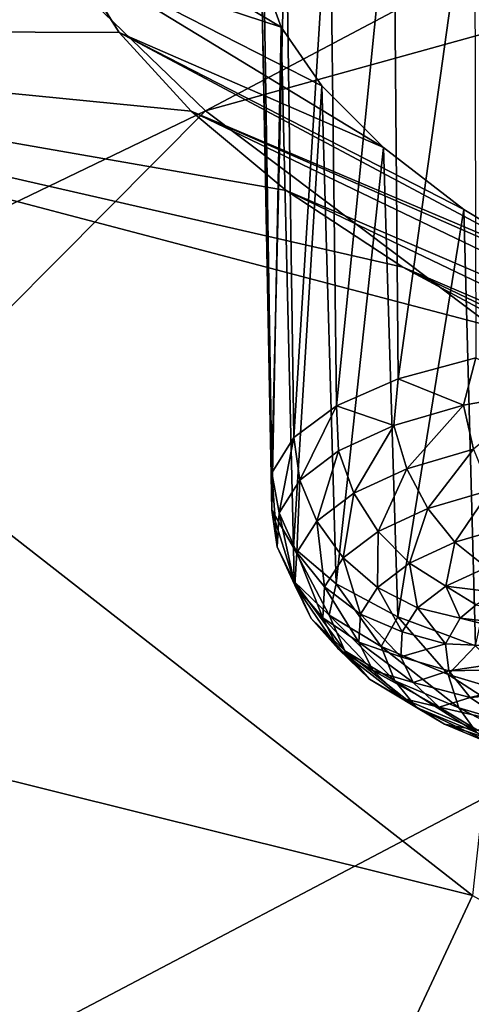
# Model space of a CAD drawing. Header units: metres. Extents: x -106 to 264, y -111 to 81.
# Tile 210 of 549: x 149.85 to 151.14, y 10.02 to 12.83. Entities that reach past the tile are written whole.
import ezdxf

# ---------------------------------------------------------------- set-up
doc = ezdxf.new("R2010")
doc.units = ezdxf.units.M
doc.layers.add('solid_20422013', color=7, linetype='CONTINUOUS')

msp = doc.modelspace()

# ---------------------------------------------------------------- linework, layer by layer
at = {"layer": 'solid_20422013'}
for points in [[(157.010269, 16.081339, 221.511703), (148.874786, 14.023775, 219.729935), (150.379654, 12.571733, 223.763138)], [(158.587997, 14.851293, 224.928284), (157.010269, 16.081339, 221.511703), (150.379654, 12.571733, 223.763138)], [(158.587997, 14.851293, 224.928284), (150.379654, 12.571733, 223.763138), (152.243195, 11.16824, 227.661499)], [(150.132568, 12.796078, 187.110611), (147.973724, 12.804389, 189.046768), (149.214325, 14.241098, 185.056152)], [(150.002182, 13.006557, 186.797424), (150.132568, 12.796078, 187.110611), (149.214325, 14.241098, 185.056152)], [(150.379654, 12.571733, 223.763138), (148.874786, 14.023775, 219.729935), (143.360107, 9.186028, 224.577774)], [(150.753464, 11.7282, 185.04657), (150.734573, 13.300135, 185.593689), (150.916183, 13.353396, 185.34111)], [(150.929581, 11.805526, 184.816528), (150.753464, 11.7282, 185.04657), (150.916183, 13.353396, 185.34111)], [(150.929581, 11.805526, 184.816528), (150.916183, 13.353396, 185.34111), (151.147659, 13.37044, 185.119247)], [(151.152206, 11.865644, 184.624832), (150.929581, 11.805526, 184.816528), (151.147659, 13.37044, 185.119247)], [(150.631546, 11.637046, 185.304932), (150.609283, 13.215879, 185.865662), (150.734573, 13.300135, 185.593689)], [(150.753464, 11.7282, 185.04657), (150.631546, 11.637046, 185.304932), (150.734573, 13.300135, 185.593689)], [(150.569153, 11.536047, 185.580307), (150.544006, 13.102775, 186.1427), (150.609283, 13.215879, 185.865662)], [(150.569153, 11.536047, 185.580307), (150.609283, 13.215879, 185.865662), (150.631546, 11.637046, 185.304932)], [(150.59549, 12.811623, 186.684906), (150.002182, 13.006557, 186.797424), (149.943802, 13.198815, 186.462372)], [(150.539124, 12.966676, 186.420212), (150.59549, 12.811623, 186.684906), (149.943802, 13.198815, 186.462372)], [(150.569153, 11.536047, 185.580307), (150.539124, 12.966676, 186.420212), (150.544006, 13.102775, 186.1427)], [(150.887604, 12.467198, 187.139801), (150.132568, 12.796078, 187.110611), (150.002182, 13.006557, 186.797424)], [(150.711823, 12.643232, 186.927124), (150.887604, 12.467198, 187.139801), (150.002182, 13.006557, 186.797424)], [(150.59549, 12.811623, 186.684906), (150.711823, 12.643232, 186.927124), (150.002182, 13.006557, 186.797424)], [(150.569016, 11.429618, 185.860641), (150.59549, 12.811623, 186.684906), (150.539124, 12.966676, 186.420212)], [(150.569153, 11.536047, 185.580307), (150.569016, 11.429618, 185.860641), (150.539124, 12.966676, 186.420212)], [(147.086685, 11.337947, 193.119965), (147.973724, 12.804389, 189.046768), (151.142365, 10.326962, 191.521591)], [(151.316467, 11.923849, 187.904587), (151.142365, 10.326962, 191.521591), (147.973724, 12.804389, 189.046768)], [(150.943039, 12.124381, 187.799713), (151.316467, 11.923849, 187.904587), (147.973724, 12.804389, 189.046768)], [(150.609665, 12.34407, 187.627319), (150.943039, 12.124381, 187.799713), (147.973724, 12.804389, 189.046768)], [(150.338623, 12.571033, 187.392426), (150.609665, 12.34407, 187.627319), (147.973724, 12.804389, 189.046768)], [(150.132568, 12.796078, 187.110611), (150.338623, 12.571033, 187.392426), (147.973724, 12.804389, 189.046768)], [(151.391068, 12.125074, 187.426514), (150.338623, 12.571033, 187.392426), (150.132568, 12.796078, 187.110611)], [(151.117355, 12.290078, 187.309296), (151.391068, 12.125074, 187.426514), (150.132568, 12.796078, 187.110611)], [(150.887604, 12.467198, 187.139801), (151.117355, 12.290078, 187.309296), (150.132568, 12.796078, 187.110611)], [(150.569016, 11.429618, 185.860641), (150.631134, 11.32241, 186.133728), (150.59549, 12.811623, 186.684906)], [(150.631134, 11.32241, 186.133728), (150.711823, 12.643232, 186.927124), (150.59549, 12.811623, 186.684906)], [(150.631134, 11.32241, 186.133728), (150.752808, 11.219109, 186.387589), (150.711823, 12.643232, 186.927124)], [(150.752808, 11.219109, 186.387589), (150.887604, 12.467198, 187.139801), (150.711823, 12.643232, 186.927124)], [(150.379654, 12.571733, 223.763138), (143.360107, 9.186028, 224.577774), (145.421387, 7.576031, 229.049728)], [(152.243195, 11.16824, 227.661499), (150.379654, 12.571733, 223.763138), (145.421387, 7.576031, 229.049728)], [(150.338623, 12.571033, 187.392426), (152.503052, 11.530193, 187.764069), (150.609665, 12.34407, 187.627319)], [(151.697083, 11.975579, 187.482285), (152.503052, 11.530193, 187.764069), (150.338623, 12.571033, 187.392426)], [(151.391068, 12.125074, 187.426514), (151.697083, 11.975579, 187.482285), (150.338623, 12.571033, 187.392426)], [(150.752808, 11.219109, 186.387589), (150.928711, 11.124228, 186.611145), (150.887604, 12.467198, 187.139801)], [(150.928711, 11.124228, 186.611145), (151.117355, 12.290078, 187.309296), (150.887604, 12.467198, 187.139801)], [(150.609665, 12.34407, 187.627319), (152.503052, 11.530193, 187.764069), (152.113892, 11.621739, 187.883499)], [(150.609665, 12.34407, 187.627319), (152.113892, 11.621739, 187.883499), (150.943039, 12.124381, 187.799713)], [(150.928711, 11.124228, 186.611145), (151.151138, 11.041917, 186.794632), (151.117355, 12.290078, 187.309296)], [(151.151138, 11.041917, 186.794632), (151.391068, 12.125074, 187.426514), (151.117355, 12.290078, 187.309296)], [(150.943039, 12.124381, 187.799713), (152.113892, 11.621739, 187.883499), (151.712387, 11.75531, 187.930038)], [(150.943039, 12.124381, 187.799713), (151.712387, 11.75531, 187.930038), (151.316467, 11.923849, 187.904587)], [(151.116379, 11.730005, 184.631088), (150.929581, 11.805526, 184.816528), (151.152206, 11.865644, 184.624832)], [(151.34874, 11.771272, 184.487579), (151.116379, 11.730005, 184.631088), (151.152206, 11.865644, 184.624832)], [(150.91748, 11.671978, 184.813721), (150.753464, 11.7282, 185.04657), (150.929581, 11.805526, 184.816528)], [(151.116379, 11.730005, 184.631088), (150.91748, 11.671978, 184.813721), (150.929581, 11.805526, 184.816528)], [(151.145599, 11.603844, 184.631317), (151.116379, 11.730005, 184.631088), (151.34874, 11.771272, 184.487579)], [(150.649033, 11.515121, 185.267075), (150.631546, 11.637046, 185.304932), (150.753464, 11.7282, 185.04657)], [(150.759674, 11.599421, 185.028458), (150.649033, 11.515121, 185.267075), (150.753464, 11.7282, 185.04657)], [(150.91748, 11.671978, 184.813721), (150.759674, 11.599421, 185.028458), (150.753464, 11.7282, 185.04657)], [(150.954788, 11.548176, 184.806519), (150.91748, 11.671978, 184.813721), (151.116379, 11.730005, 184.631088)], [(151.145599, 11.603844, 184.631317), (150.954788, 11.548176, 184.806519), (151.116379, 11.730005, 184.631088)], [(150.803391, 11.478568, 185.012543), (150.759674, 11.599421, 185.028458), (150.91748, 11.671978, 184.813721)], [(150.954788, 11.548176, 184.806519), (150.803391, 11.478568, 185.012543), (150.91748, 11.671978, 184.813721)], [(150.589798, 11.422319, 185.520386), (150.569153, 11.536047, 185.580307), (150.631546, 11.637046, 185.304932)], [(150.649033, 11.515121, 185.267075), (150.589798, 11.422319, 185.520386), (150.631546, 11.637046, 185.304932)], [(151.014267, 11.434253, 184.822479), (150.954788, 11.548176, 184.806519), (151.145599, 11.603844, 184.631317)], [(151.193054, 11.486412, 184.65831), (151.014267, 11.434253, 184.822479), (151.145599, 11.603844, 184.631317)], [(150.759674, 11.599421, 185.028458), (150.69725, 11.397696, 185.241455), (150.649033, 11.515121, 185.267075)], [(150.803391, 11.478568, 185.012543), (150.69725, 11.397696, 185.241455), (150.759674, 11.599421, 185.028458)], [(150.872406, 11.369031, 185.015503), (150.803391, 11.478568, 185.012543), (150.954788, 11.548176, 184.806519)], [(151.014267, 11.434253, 184.822479), (150.872406, 11.369031, 185.015503), (150.954788, 11.548176, 184.806519)], [(150.584259, 11.324582, 185.778641), (150.569016, 11.429618, 185.860641), (150.569153, 11.536047, 185.580307)], [(150.589798, 11.422319, 185.520386), (150.584259, 11.324582, 185.778641), (150.569153, 11.536047, 185.580307)], [(150.640427, 11.308666, 185.484467), (150.589798, 11.422319, 185.520386), (150.649033, 11.515121, 185.267075)], [(150.69725, 11.397696, 185.241455), (150.640427, 11.308666, 185.484467), (150.649033, 11.515121, 185.267075)], [(150.803391, 11.478568, 185.012543), (150.772949, 11.293255, 185.229996), (150.69725, 11.397696, 185.241455)], [(150.872406, 11.369031, 185.015503), (150.772949, 11.293255, 185.229996), (150.803391, 11.478568, 185.012543)], [(151.091919, 11.337851, 184.860504), (151.014267, 11.434253, 184.822479), (151.193054, 11.486412, 184.65831)], [(151.255554, 11.385588, 184.710251), (151.091919, 11.337851, 184.860504), (151.193054, 11.486412, 184.65831)], [(150.632614, 11.225664, 186.031952), (150.631134, 11.32241, 186.133728), (150.569016, 11.429618, 185.860641)], [(150.584259, 11.324582, 185.778641), (150.632614, 11.225664, 186.031952), (150.569016, 11.429618, 185.860641)], [(150.635101, 11.214901, 185.732224), (150.584259, 11.324582, 185.778641), (150.589798, 11.422319, 185.520386)], [(150.640427, 11.308666, 185.484467), (150.635101, 11.214901, 185.732224), (150.589798, 11.422319, 185.520386)], [(150.962097, 11.278159, 185.03717), (150.872406, 11.369031, 185.015503), (151.014267, 11.434253, 184.822479)], [(151.091919, 11.337851, 184.860504), (150.962097, 11.278159, 185.03717), (151.014267, 11.434253, 184.822479)], [(150.719711, 11.209837, 185.457687), (150.640427, 11.308666, 185.484467), (150.69725, 11.397696, 185.241455)], [(150.772949, 11.293255, 185.229996), (150.719711, 11.209837, 185.457687), (150.69725, 11.397696, 185.241455)], [(151.182556, 11.265436, 184.91806), (151.091919, 11.337851, 184.860504), (151.255554, 11.385588, 184.710251)], [(150.872406, 11.369031, 185.015503), (150.871063, 11.208808, 185.233475), (150.772949, 11.293255, 185.229996)], [(150.962097, 11.278159, 185.03717), (150.871063, 11.208808, 185.233475), (150.872406, 11.369031, 185.015503)], [(146.55925, 9.85174, 197.248062), (147.086685, 11.337947, 193.119965), (150.521027, 8.997822, 195.213425)], [(147.086685, 11.337947, 193.119965), (151.142365, 10.326962, 191.521591), (150.521027, 8.997822, 195.213425)], [(150.681503, 11.120005, 185.975235), (150.632614, 11.225664, 186.031952), (150.584259, 11.324582, 185.778641)], [(150.635101, 11.214901, 185.732224), (150.681503, 11.120005, 185.975235), (150.584259, 11.324582, 185.778641)], [(150.733017, 11.129367, 186.270538), (150.752808, 11.219109, 186.387589), (150.631134, 11.32241, 186.133728)], [(150.632614, 11.225664, 186.031952), (150.733017, 11.129367, 186.270538), (150.631134, 11.32241, 186.133728)], [(151.066437, 11.212047, 185.07608), (150.962097, 11.278159, 185.03717), (151.091919, 11.337851, 184.860504)], [(151.182556, 11.265436, 184.91806), (151.066437, 11.212047, 185.07608), (151.091919, 11.337851, 184.860504)], [(150.714722, 11.121981, 185.689835), (150.635101, 11.214901, 185.732224), (150.640427, 11.308666, 185.484467)], [(150.719711, 11.209837, 185.457687), (150.714722, 11.121981, 185.689835), (150.640427, 11.308666, 185.484467)], [(150.822342, 11.132462, 185.441864), (150.719711, 11.209837, 185.457687), (150.772949, 11.293255, 185.229996)], [(150.871063, 11.208808, 185.233475), (150.822342, 11.132462, 185.441864), (150.772949, 11.293255, 185.229996)], [(150.962097, 11.278159, 185.03717), (150.985016, 11.150017, 185.251663), (150.871063, 11.208808, 185.233475)], [(151.066437, 11.212047, 185.07608), (150.985016, 11.150017, 185.251663), (150.962097, 11.278159, 185.03717)], [(151.213196, 11.193739, 185.075378), (151.066437, 11.212047, 185.07608), (151.182556, 11.265436, 184.91806)], [(150.777832, 11.027622, 186.204132), (150.733017, 11.129367, 186.270538), (150.632614, 11.225664, 186.031952)], [(150.681503, 11.120005, 185.975235), (150.777832, 11.027622, 186.204132), (150.632614, 11.225664, 186.031952)], [(150.758194, 11.033065, 185.917526), (150.681503, 11.120005, 185.975235), (150.635101, 11.214901, 185.732224)], [(150.714722, 11.121981, 185.689835), (150.758194, 11.033065, 185.917526), (150.635101, 11.214901, 185.732224)], [(150.81778, 11.052054, 185.654327), (150.714722, 11.121981, 185.689835), (150.719711, 11.209837, 185.457687)], [(150.822342, 11.132462, 185.441864), (150.81778, 11.052054, 185.654327), (150.719711, 11.209837, 185.457687)], [(150.733017, 11.129367, 186.270538), (150.881607, 11.039392, 186.485275), (150.752808, 11.219109, 186.387589)], [(150.881607, 11.039392, 186.485275), (150.928711, 11.124228, 186.611145), (150.752808, 11.219109, 186.387589)], [(151.066437, 11.212047, 185.07608), (151.107025, 11.120841, 185.283295), (150.985016, 11.150017, 185.251663)], [(151.152664, 11.158937, 185.176102), (151.107025, 11.120841, 185.283295), (151.066437, 11.212047, 185.07608)], [(151.213196, 11.193739, 185.075378), (151.152664, 11.158937, 185.176102), (151.066437, 11.212047, 185.07608)], [(150.941437, 11.081731, 185.438049), (150.822342, 11.132462, 185.441864), (150.871063, 11.208808, 185.233475)], [(150.985016, 11.150017, 185.251663), (150.941437, 11.081731, 185.438049), (150.871063, 11.208808, 185.233475)], [(152.243195, 11.16824, 227.661499), (145.421387, 7.576031, 229.049728), (147.880646, 6.031472, 233.339905)], [(154.45195, 9.823441, 231.39682), (152.243195, 11.16824, 227.661499), (147.880646, 6.031472, 233.339905)], [(151.495377, 11.078097, 185.402008), (151.107025, 11.120841, 185.283295), (151.152664, 11.158937, 185.176102)], [(150.92038, 10.941305, 186.410126), (150.881607, 11.039392, 186.485275), (150.733017, 11.129367, 186.270538)], [(150.777832, 11.027622, 186.204132), (150.92038, 10.941305, 186.410126), (150.733017, 11.129367, 186.270538)], [(150.937347, 11.009812, 185.628082), (150.81778, 11.052054, 185.654327), (150.822342, 11.132462, 185.441864)], [(150.941437, 11.081731, 185.438049), (150.937347, 11.009812, 185.628082), (150.822342, 11.132462, 185.441864)], [(151.065094, 11.047475, 185.482803), (150.941437, 11.081731, 185.438049), (150.985016, 11.150017, 185.251663)], [(151.107025, 11.120841, 185.283295), (151.065094, 11.047475, 185.482803), (150.985016, 11.150017, 185.251663)], [(150.84845, 10.946505, 186.132004), (150.777832, 11.027622, 186.204132), (150.681503, 11.120005, 185.975235)], [(150.758194, 11.033065, 185.917526), (150.84845, 10.946505, 186.132004), (150.681503, 11.120005, 185.975235)], [(150.857574, 10.970676, 185.862717), (150.758194, 11.033065, 185.917526), (150.714722, 11.121981, 185.689835)], [(150.81778, 11.052054, 185.654327), (150.857574, 10.970676, 185.862717), (150.714722, 11.121981, 185.689835)], [(150.881607, 11.039392, 186.485275), (151.072678, 10.959197, 186.667892), (150.928711, 11.124228, 186.611145)], [(151.072678, 10.959197, 186.667892), (151.151138, 11.041917, 186.794632), (150.928711, 11.124228, 186.611145)], [(151.471085, 11.029535, 185.533554), (151.065094, 11.047475, 185.482803), (151.107025, 11.120841, 185.283295)], [(151.471085, 11.029535, 185.533554), (151.107025, 11.120841, 185.283295), (151.495377, 11.078097, 185.402008)], [(151.065094, 11.047475, 185.482803), (150.937347, 11.009812, 185.628082), (150.941437, 11.081731, 185.438049)], [(150.972946, 10.937026, 185.814468), (150.857574, 10.970676, 185.862717), (150.81778, 11.052054, 185.654327)], [(150.937347, 11.009812, 185.628082), (150.972946, 10.937026, 185.814468), (150.81778, 11.052054, 185.654327)], [(151.065094, 11.047475, 185.482803), (151.074677, 10.970167, 185.684998), (150.937347, 11.009812, 185.628082)], [(151.471085, 11.029535, 185.533554), (151.074677, 10.970167, 185.684998), (151.065094, 11.047475, 185.482803)], [(151.072678, 10.959197, 186.667892), (151.298874, 10.891864, 186.811356), (151.151138, 11.041917, 186.794632)], [(150.94017, 10.891455, 186.059006), (150.84845, 10.946505, 186.132004), (150.758194, 11.033065, 185.917526)], [(150.857574, 10.970676, 185.862717), (150.94017, 10.891455, 186.059006), (150.758194, 11.033065, 185.917526)], [(150.982025, 10.865626, 186.325027), (150.92038, 10.941305, 186.410126), (150.777832, 11.027622, 186.204132)], [(150.84845, 10.946505, 186.132004), (150.982025, 10.865626, 186.325027), (150.777832, 11.027622, 186.204132)], [(151.103668, 10.864369, 186.585312), (151.072678, 10.959197, 186.667892), (150.881607, 11.039392, 186.485275)], [(150.92038, 10.941305, 186.410126), (151.103668, 10.864369, 186.585312), (150.881607, 11.039392, 186.485275)], [(151.471085, 11.029535, 185.533554), (151.487213, 10.978547, 185.665436), (151.074677, 10.970167, 185.684998)], [(151.074677, 10.970167, 185.684998), (150.972946, 10.937026, 185.814468), (150.937347, 11.009812, 185.628082)], [(151.046814, 10.866168, 185.990036), (150.94017, 10.891455, 186.059006), (150.857574, 10.970676, 185.862717)], [(150.972946, 10.937026, 185.814468), (151.046814, 10.866168, 185.990036), (150.857574, 10.970676, 185.862717)], [(151.074677, 10.970167, 185.684998), (151.135223, 10.893323, 185.878326), (150.972946, 10.937026, 185.814468)], [(151.320679, 10.799773, 186.722961), (151.298874, 10.891864, 186.811356), (151.072678, 10.959197, 186.667892)], [(151.103668, 10.864369, 186.585312), (151.320679, 10.799773, 186.722961), (151.072678, 10.959197, 186.667892)], [(151.487213, 10.978547, 185.665436), (151.135223, 10.893323, 185.878326), (151.074677, 10.970167, 185.684998)], [(151.487213, 10.978547, 185.665436), (151.54248, 10.929262, 185.786972), (151.135223, 10.893323, 185.878326)], [(151.062408, 10.817434, 186.235657), (150.982025, 10.865626, 186.325027), (150.84845, 10.946505, 186.132004)], [(150.94017, 10.891455, 186.059006), (151.062408, 10.817434, 186.235657), (150.84845, 10.946505, 186.132004)], [(151.153763, 10.79354, 186.489166), (151.103668, 10.864369, 186.585312), (150.92038, 10.941305, 186.410126)], [(150.982025, 10.865626, 186.325027), (151.153763, 10.79354, 186.489166), (150.92038, 10.941305, 186.410126)], [(151.135223, 10.893323, 185.878326), (151.046814, 10.866168, 185.990036), (150.972946, 10.937026, 185.814468)], [(151.54248, 10.929262, 185.786972), (151.243271, 10.821321, 186.051788), (151.135223, 10.893323, 185.878326)], [(151.156158, 10.799962, 186.148041), (151.062408, 10.817434, 186.235657), (150.94017, 10.891455, 186.059006)], [(151.046814, 10.866168, 185.990036), (151.156158, 10.799962, 186.148041), (150.94017, 10.891455, 186.059006)], [(151.135223, 10.893323, 185.878326), (151.243271, 10.821321, 186.051788), (151.046814, 10.866168, 185.990036)], [(151.219604, 10.75146, 186.385895), (151.153763, 10.79354, 186.489166), (150.982025, 10.865626, 186.325027)], [(151.062408, 10.817434, 186.235657), (151.219604, 10.75146, 186.385895), (150.982025, 10.865626, 186.325027)], [(151.243271, 10.821321, 186.051788), (151.156158, 10.799962, 186.148041), (151.046814, 10.866168, 185.990036)], [(151.357101, 10.733014, 186.618134), (151.320679, 10.799773, 186.722961), (151.103668, 10.864369, 186.585312)], [(151.153763, 10.79354, 186.489166), (151.357101, 10.733014, 186.618134), (151.103668, 10.864369, 186.585312)], [(151.296753, 10.740952, 186.28241), (151.219604, 10.75146, 186.385895), (151.062408, 10.817434, 186.235657)], [(151.156158, 10.799962, 186.148041), (151.296753, 10.740952, 186.28241), (151.062408, 10.817434, 186.235657)], [(150.521027, 8.997822, 195.213425), (151.142365, 10.326962, 191.521591), (154.742996, 8.327642, 193.17627)]]:
    msp.add_3dface(points, dxfattribs=at)

doc.saveas('drawing.dxf')
